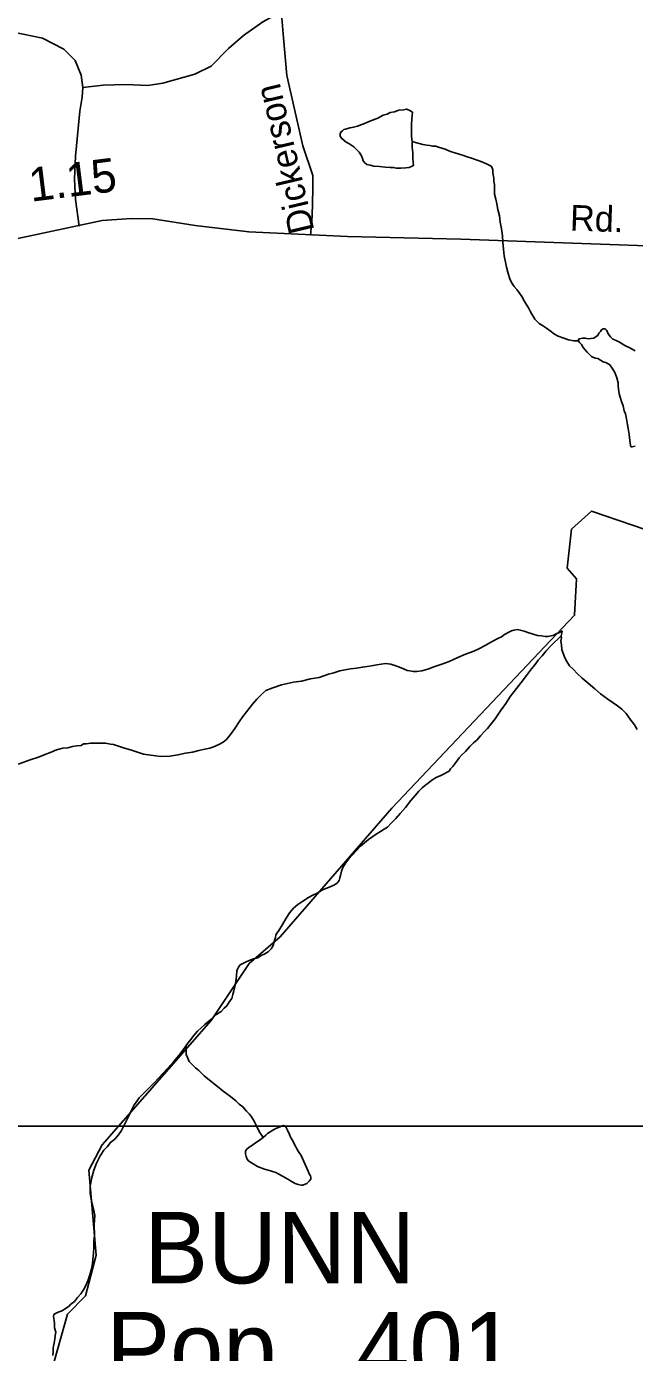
# Model space of a CAD drawing. Extents: x 2126262 to 2293712, y 749403 to 919119.
# Drawn here: x 2222000 to 2224251, y 806933 to 811845 of the extents above; entities that cross this region are included whole.
import ezdxf

# ---------------------------------------------------------------- set-up
doc = ezdxf.new("R2010")
doc.units = 0
for name, color, linetype in [('Exist Civil Demographics City Label', 7, 'Continuous'), ('Exist Hydrographic Misc Water Feature', 7, 'Continuous'), ('Exist Road Non-System Type 51', 7, 'Continuous'), ('Exist Road Non-System Type 51 Label', 7, 'Continuous'), ('Exist Road Secondary Mileage Hundredths English Label', 7, 'Continuous'), ('Exist Road Secondary Type 51 Attributed', 7, 'Continuous'), ('Exist Road Secondary Type 51 Label', 7, 'Continuous'), ('Map Preparation Inset Cut Line', 7, 'Continuous')]:
    doc.layers.add(name, color=color, linetype=linetype)

msp = doc.modelspace()

# ---------------------------------------------------------------- linework, layer by layer
at = {"layer": 'Exist Hydrographic Misc Water Feature'}
for points in [[(2223427.5, 811418.7), (2223425.3, 811436.7), (2223425.1, 811458.7), (2223425.1, 811480.7), (2223426.9, 811502.6), (2223428.5, 811526.7), (2223422.6, 811530.6), (2223416.6, 811534.5), (2223406.6, 811538.5), (2223396.6, 811536.4), (2223378.5, 811534.2), (2223362.5, 811528.1), (2223346.5, 811526), (2223334.8, 811519.9), (2223320.9, 811515.8), (2223300.8, 811505.6), (2223271.1, 811493.4), (2223257.1, 811487.3), (2223241.1, 811481.2), (2223225.1, 811475.1), (2223215.1, 811472.9), (2223205, 811470.9), (2223197, 811468.8), (2223189.2, 811466.7), (2223181.2, 811464.7), (2223175.3, 811462.6), (2223169.4, 811458.6), (2223165.3, 811454.6), (2223161.4, 811448.6), (2223161.4, 811438.6), (2223165.5, 811430.5), (2223175.5, 811422.7), (2223183.5, 811416.7), (2223193.6, 811410.8), (2223211.8, 811398.9), (2223215.9, 811395), (2223231.9, 811379.1), (2223240.1, 811365.2), (2223244, 811355.2), (2223246, 811347.2), (2223252.4, 811339.3), (2223260.4, 811333.4), (2223272.3, 811331.5), (2223286.2, 811327.6), (2223306.3, 811325.7), (2223328.3, 811323.9), (2223346.3, 811322), (2223358.2, 811322.1), (2223368.3, 811320.2), (2223386.3, 811320.4), (2223404.3, 811320.6), (2223416.2, 811322.6), (2223428.3, 811326.7), (2223432.2, 811330.7), (2223432, 811340.7), (2223430, 811356.7), (2223429.8, 811376.7), (2223427.5, 811396.7), (2223427.5, 811414.7), (2223427.5, 811418.7)], [(2223427.5, 811418.7), (2223439.6, 811414.8), (2223453.6, 811410.9), (2223467.5, 811407), (2223481.7, 811405.1), (2223493.5, 811403.2), (2223503.6, 811401.3), (2223515.5, 811401.4), (2223525.5, 811397.5), (2223537.6, 811393.6), (2223549.5, 811389.7), (2223563.9, 811383.8), (2223573.7, 811379.9), (2223581.7, 811378), (2223601.8, 811372.1), (2223617.8, 811366.2), (2223631.7, 811362.3), (2223647.7, 811356.5), (2223676, 811346.8), (2223692, 811340.9), (2223708, 811333), (2223720.1, 811327.1), (2223724, 811321.1), (2223726.3, 811313.2), (2223726.3, 811303.2), (2223728.3, 811295.2), (2223730.6, 811283.2), (2223730.6, 811271.2), (2223732.6, 811259.2), (2223732.8, 811247.2), (2223732.8, 811235.2), (2223733, 811223.2), (2223737.1, 811205.3), (2223741.2, 811187.4), (2223745.3, 811167.3), (2223751.5, 811143.4), (2223753.8, 811119.5), (2223758.1, 811095.5), (2223762.4, 811069.5), (2223764.2, 811045.5), (2223766.5, 811019.6), (2223768.7, 810995.6), (2223773, 810971.7), (2223777.1, 810953.7), (2223783.3, 810929.8), (2223789.6, 810909.8), (2223795.6, 810895.8), (2223805.8, 810882), (2223815.9, 810870.1), (2223825.7, 810856.2), (2223834.1, 810844.2), (2223842.1, 810828.3), (2223850.3, 810816.3), (2223858.3, 810802.4), (2223864.5, 810790.5), (2223870.6, 810778.6), (2223876.6, 810768.6), (2223882.5, 810760.6), (2223888.9, 810754.7), (2223898.7, 810744.8), (2223910.8, 810736.9), (2223924.8, 810727), (2223939.1, 810717.1), (2223955.1, 810705.2), (2223969.1, 810697.4), (2223989.4, 810689.6), (2224007.2, 810683.7), (2224027.3, 810679.9), (2224043.3, 810680)], [(2224253.5, 810643.7), (2224231.3, 810655.5), (2224223.3, 810659.4), (2224215.3, 810663.4), (2224205.3, 810669.3), (2224195.2, 810675.2), (2224183.3, 810681.1), (2224171, 810687), (2224163, 810694.9), (2224157.1, 810700.9), (2224153, 810708.8), (2224148.9, 810718.8), (2224144.8, 810722.8), (2224140.9, 810724.7), (2224134.7, 810724.7), (2224128.8, 810720.7), (2224125.1, 810714.6), (2224119, 810708.6), (2224115.1, 810700.5), (2224109.1, 810696.5), (2224101.1, 810690.4), (2224089, 810688.3), (2224079.4, 810688.2), (2224069.1, 810690.2), (2224059.1, 810690.1), (2224047.4, 810688), (2224043.3, 810686), (2224043.3, 810680)], [(2224043.3, 810680), (2224047.4, 810674), (2224055.4, 810666.1), (2224061.5, 810656.1), (2224067.5, 810648.1), (2224075.5, 810638.2), (2224085.5, 810628.4), (2224091.9, 810622.4), (2224105.8, 810616.5), (2224115.9, 810614.6), (2224125.7, 810608.7), (2224135.8, 810602.7), (2224147.9, 810598.9), (2224160, 810591), (2224168, 810579), (2224178, 810563.1), (2224182.3, 810553.1), (2224186.2, 810543.2), (2224190.5, 810525.2), (2224190.5, 810515.2), (2224192.6, 810501.2), (2224194.8, 810483.3), (2224199.1, 810467.3), (2224203, 810455.3), (2224209, 810439.4), (2224213.3, 810421.5), (2224217.4, 810409.5), (2224221.5, 810391.5), (2224225.8, 810369.5), (2224227.8, 810355.6), (2224232.1, 810333.6), (2224234.4, 810311.6), (2224236.2, 810293.7), (2224238.3, 810287.7), (2224242.4, 810287.7), (2224254.3, 810289.9)], [(2222031.8, 806817.3), (2222102.5, 806899), (2222151.5, 807075.1), (2222217.5, 807142.6), (2222257.5, 807292.7), (2222230.7, 807608.2), (2222279.7, 807702.3), (2222683.6, 808163), (2222823.7, 808373.4), (2222939.5, 808472.7), (2223352.5, 808949.6), (2224029.6, 809663.8), (2224036.6, 809798.2), (2224002.5, 809838.2), (2224018.5, 809982.3), (2224092.6, 810049.6), (2225053.6, 809721.4)], [(2222012.5, 809128), (2222044.4, 809138.2), (2222064.5, 809146.4), (2222090.4, 809156.6), (2222110.3, 809164.7), (2222134.3, 809171), (2222152.3, 809173.1), (2222170.3, 809177.2), (2222185.9, 809179.4), (2222202.1, 809181.5), (2222210.1, 809187.6), (2222222, 809187.7), (2222236, 809189.8), (2222254, 809190), (2222274.1, 809190.1), (2222291.9, 809190.3), (2222310, 809186.4), (2222322.1, 809184.5), (2222340.1, 809178.6), (2222362.1, 809170.8), (2222384.2, 809165), (2222406.4, 809157.2), (2222432.2, 809149.4), (2222460.3, 809145.6), (2222496.4, 809139.9), (2222530.2, 809142.2), (2222560.4, 809146.4), (2222588.2, 809152.7), (2222614.3, 809156.9), (2222638.1, 809163.1), (2222660, 809167.3), (2222678.1, 809171.4), (2222696.1, 809177.6), (2222713.7, 809185.7), (2222727.7, 809193.8), (2222739.8, 809203.9), (2222755.6, 809222), (2222771.4, 809244.1), (2222787.3, 809268.3), (2222801.1, 809288.4), (2222818.7, 809312.5), (2222836.6, 809334.6), (2222852.6, 809352.8), (2222872.2, 809372.9), (2222886.2, 809385), (2222912, 809395.2), (2222944, 809405.5), (2222988.1, 809415.8), (2223017.8, 809420.1), (2223051.9, 809428.3), (2223083.8, 809432.6), (2223117.5, 809444.9), (2223137.6, 809451), (2223159.5, 809457.2), (2223179.6, 809461.4), (2223199.5, 809465.5), (2223221.2, 809467.7), (2223243.4, 809471.9), (2223261.2, 809474), (2223277.2, 809476.2), (2223297.3, 809480.3), (2223313.3, 809482.5), (2223329.3, 809484.6), (2223349.2, 809482.8), (2223367.2, 809476.9), (2223381.4, 809471), (2223395.3, 809465.1), (2223409.3, 809459.3), (2223419.5, 809457.4), (2223431.6, 809455.5), (2223445.6, 809455.5), (2223463.2, 809457.7), (2223485.3, 809463.9), (2223511.4, 809474.1), (2223537.2, 809482.3), (2223565.1, 809492.5), (2223597.1, 809506.8), (2223624.8, 809519), (2223656.8, 809531.2), (2223674.6, 809539.4), (2223698.6, 809551.6), (2223712.5, 809559.7), (2223726.3, 809567.8), (2223742.3, 809575.9), (2223758.3, 809584), (2223770.4, 809592.2), (2223788, 809602.3), (2223796, 809606.3), (2223804, 809608.4), (2223817.9, 809610.5), (2223828, 809608.6), (2223842.1, 809604.7), (2223860, 809598.9), (2223872.1, 809594.9), (2223884, 809591.1), (2223892.4, 809589.1), (2223906.3, 809587.3), (2223920.3, 809585.4), (2223930.3, 809585.5), (2223942.2, 809587.5)], [(2223792.1, 809364.4), (2223813.8, 809392.6), (2223831.5, 809414.7), (2223851.4, 809440.8), (2223869.2, 809465), (2223882.9, 809481.1), (2223895, 809497.2), (2223908.8, 809513.3), (2223924.6, 809531.4), (2223942.6, 809551.6), (2223980.1, 809587.9)], [(2223942.2, 809587.5), (2223952, 809589.7), (2223964.1, 809595.7), (2223974, 809599.8), (2223984, 809605.9)], [(2224260.8, 809240.3), (2224250.8, 809258.1), (2224234.6, 809280), (2224220.2, 809299.9), (2224204.3, 809315.8), (2224188.3, 809327.7), (2224172.1, 809339.5), (2224152, 809353.3), (2224125.7, 809373.1), (2224103.8, 809390.9), (2224079.6, 809412.7), (2224057.2, 809430.5), (2224039.2, 809448.4), (2224025, 809462.3), (2224011.1, 809476.2), (2224001, 809492.1), (2223992.8, 809505.9), (2223988.7, 809519.9), (2223982.6, 809535.9), (2223980.5, 809553.8), (2223978.3, 809567.8), (2223980.3, 809579.8), (2223980.1, 809587.9)], [(2223984, 809605.9), (2223982, 809597.9), (2223980.1, 809587.9)], [(2222597.1, 808079.1), (2222606.7, 808091.2), (2222618.8, 808107.3), (2222632.5, 808123.4), (2222646.5, 808135.5), (2222660.2, 808147.6), (2222682.4, 808165.8), (2222704.1, 808186), (2222720.1, 808196.1), (2222731.8, 808208.2), (2222741.8, 808216.3), (2222751.5, 808232.4), (2222759.5, 808244.4), (2222763.6, 808258.5), (2222767.2, 808272.5), (2222771.4, 808288.5), (2222775, 808306.5), (2222776.7, 808328.5), (2222778.7, 808346.5), (2222780.6, 808352.6), (2222784.5, 808360.6), (2222790.4, 808368.6), (2222810.5, 808378.8), (2222824.3, 808384.9), (2222840.2, 808391), (2222856.2, 808395.1), (2222868.3, 808403.3), (2222882.1, 808409.3), (2222894, 808417.4), (2222906.1, 808427.5), (2222911.8, 808437.6), (2222913.9, 808443.6), (2222917.8, 808459.6), (2222921.4, 808469.6), (2222923.5, 808479.7), (2222927.6, 808487.7), (2222933.5, 808495.8), (2222947.3, 808517.8), (2222961, 808541.9), (2222974.8, 808562.1), (2222988.7, 808578.1), (2223004.5, 808592.3), (2223022.5, 808604.4), (2223044.3, 808618.6), (2223060.3, 808626.7), (2223076.3, 808634.8), (2223095.9, 808647), (2223124, 808657.2), (2223138, 808663.3), (2223150.1, 808671.4), (2223157.9, 808681.5), (2223159.7, 808691.5), (2223161.8, 808699.5), (2223165.5, 808715.5), (2223171.6, 808729.6), (2223181.2, 808745.7), (2223193.3, 808761.8), (2223207.1, 808775.9), (2223222.9, 808794), (2223236.8, 808808.1), (2223250.8, 808820.2), (2223266.6, 808832.4), (2223282.5, 808844.4), (2223294.2, 808852.5), (2223310.2, 808862.6), (2223324.4, 808870.7), (2223336.1, 808878.9), (2223350, 808892.9), (2223367.8, 808911.1), (2223383.8, 808929.3), (2223403.5, 808951.4), (2223423.2, 808977.5), (2223439.2, 808995.6), (2223452.9, 809011.8), (2223465, 809023.9), (2223478.8, 809036), (2223486.8, 809042), (2223500.7, 809052.2), (2223516.5, 809062.3), (2223534.6, 809070.4), (2223546.4, 809076.5), (2223554.4, 809080.6), (2223564.3, 809086.7), (2223570.2, 809094.7), (2223578.2, 809102.8), (2223590.1, 809118.8), (2223602, 809135), (2223611.9, 809147), (2223625.8, 809159.2), (2223641.6, 809177.2), (2223655.5, 809191.3), (2223667.2, 809201.4), (2223681.4, 809217.6), (2223697, 809233.7), (2223707, 809243.8), (2223720.7, 809261.8), (2223734.7, 809280), (2223754.6, 809310.2), (2223774.3, 809336.3), (2223792.1, 809364.4)], [(2221342.3, 809173.8), (2221352.2, 809173.9), (2221380.3, 809172.1), (2221420.3, 809156.4), (2221456.4, 809146.6), (2221486.5, 809132.8), (2221520.5, 809119.1), (2221554.6, 809113.3), (2221620.8, 809095.7), (2221674.7, 809092.2), (2221734.8, 809092.5), (2221784.8, 809088.7), (2221830.8, 809088.9), (2221864.8, 809091.1), (2221926.7, 809103.5), (2221972.7, 809113.8), (2222012.5, 809128)], [(2222096.5, 806921.5), (2222098.6, 806935.5), (2222098.2, 806941.5), (2222098.2, 806951.5), (2222100.2, 806961.5), (2222103.9, 806981.6), (2222106, 806995.5), (2222107.8, 807007.5), (2222103.7, 807023.5), (2222103.5, 807039.5), (2222101.4, 807051.5), (2222099.2, 807065.5), (2222101.2, 807073.5), (2222107.2, 807077.6), (2222117.2, 807081.6), (2222127.3, 807085.7), (2222135.3, 807089.8), (2222147, 807097.9), (2222157, 807103.9), (2222163, 807110), (2222176.7, 807122.1), (2222188.8, 807136.2), (2222200.5, 807150.3), (2222210.5, 807164.3), (2222218.3, 807178.4), (2222226.3, 807198.4), (2222233.9, 807220.5), (2222239.6, 807242.6), (2222243.8, 807262.6), (2222245.6, 807276.6), (2222247.2, 807300.6), (2222249.3, 807320.6), (2222249.1, 807344.5), (2222250.7, 807366.6), (2222250.5, 807406.6), (2222252.2, 807440.6), (2222248.1, 807464.6), (2222239.9, 807494.4), (2222235.5, 807522.4), (2222235.3, 807548.4), (2222241.1, 807580.5), (2222248.7, 807608.5), (2222258.7, 807634.5), (2222272.5, 807660.7), (2222286.2, 807682.7), (2222298.3, 807694.9), (2222310, 807710.9), (2222326, 807723.1), (2222339.7, 807739.2), (2222351.8, 807755.3), (2222363.5, 807779.4), (2222373.3, 807799.5), (2222385, 807823.5), (2222398.8, 807849.6), (2222406.8, 807861.7), (2222416.6, 807875.7), (2222430.6, 807889.9), (2222458.2, 807918.1), (2222472.2, 807932.2), (2222503.8, 807966.4), (2222521.8, 807984.6), (2222543.5, 808008.8), (2222563.2, 808032.9), (2222583.1, 808059), (2222591, 808070.5), (2222597.1, 808079.1)], [(2222875.7, 807729.6), (2222865.5, 807743.4), (2222861.6, 807751.4), (2222857.5, 807759.4), (2222851.3, 807771.3), (2222847.2, 807779.3), (2222843.3, 807787.3), (2222839, 807795.2), (2222833.1, 807805.2), (2222825.1, 807815.1), (2222814.8, 807827), (2222800.7, 807842.9), (2222786.7, 807852.8), (2222774.4, 807864.7), (2222754.5, 807880.5), (2222728.3, 807900.2), (2222706.3, 807918.1), (2222684, 807936), (2222657.8, 807957.7), (2222637.9, 807977.5), (2222625.8, 807987.4), (2222613.5, 807999.3), (2222601.6, 808011.2), (2222595.2, 808025.1), (2222591.3, 808037.1), (2222591.3, 808049.2), (2222591.1, 808061.2), (2222591, 808070.5), (2222597.1, 808079.1)], [(2222875.7, 807729.6), (2222885.6, 807737.6), (2222891.5, 807743.7), (2222901.6, 807749.8), (2222911.6, 807755.8), (2222923.3, 807761.9), (2222933.3, 807766), (2222941.3, 807770.1), (2222951.2, 807774.1), (2222957.3, 807772.2), (2222961.2, 807766.2), (2222965.5, 807756.2), (2222973.5, 807740.3), (2222977.4, 807730.4), (2222985.8, 807716.5), (2222989.7, 807708.5), (2223005.9, 807678.6), (2223016.2, 807662.7), (2223026.2, 807640.8), (2223042.4, 807605), (2223046.7, 807595), (2223050.8, 807587), (2223052.7, 807581.1), (2223052.7, 807575.1), (2223046.9, 807567), (2223037.1, 807558.9), (2223022.9, 807552.8), (2223017, 807552.8), (2223005.1, 807554.7), (2222995.1, 807558.6), (2222983, 807564.5), (2222966.8, 807574.3), (2222958.8, 807580.3), (2222936.8, 807592), (2222922.7, 807600), (2222906.7, 807603.8), (2222894.8, 807607.7), (2222880.4, 807611.6), (2222854.6, 807621.4), (2222838.6, 807631.3), (2222826.5, 807639.2), (2222822.2, 807643.2), (2222816.3, 807649), (2222812.4, 807659), (2222810.3, 807669.1), (2222810.1, 807679), (2222814, 807685.1), (2222824, 807693.1), (2222835.9, 807701.2), (2222843.7, 807707.3), (2222853.8, 807713.4), (2222865.7, 807721.4), (2222875.7, 807729.6)]]:
    msp.add_lwpolyline(points, dxfattribs=at)
at = {"layer": 'Exist Road Non-System Type 51'}
for points in [[(2222208, 811619.1), (2222283.4, 811627.4), (2222367.1, 811630.2), (2222449.4, 811626), (2222503.8, 811634.4), (2222623.2, 811668.6), (2222683.2, 811698), (2222747.3, 811763.6), (2222803.2, 811811.1), (2222875.2, 811862), (2222962.4, 811909.5)], [(2222962.4, 811909.5), (2222944.6, 811877), (2222951.6, 811803), (2222964.2, 811663.3), (2223022.8, 811402.9), (2223060.5, 811292.5), (2223060.5, 811242.2), (2223057.6, 811142.1), (2223051.7, 811070.4)], [(2222208, 811619.1), (2222201.9, 811664.4), (2222179.6, 811718.8), (2222137.7, 811760.7), (2222058.2, 811801.2), (2221950.7, 811823.6), (2221878.1, 811844.5), (2221794.4, 811855.7)], [(2222194.2, 811104.6), (2222180.8, 811203.6), (2222176.6, 811279), (2222180.8, 811364.2), (2222196.8, 811531.1), (2222205.2, 811582.7), (2222208, 811619.1)]]:
    msp.add_lwpolyline(points, dxfattribs=at)
at = {"layer": 'Exist Road Secondary Type 51 Attributed'}
msp.add_lwpolyline([(2218475.7, 810393.1), (2219107.5, 810586.5), (2219402.6, 810669.6), (2219593.8, 810717.1), (2219780.1, 810754.1), (2219948.9, 810770.8), (2220676.7, 810820.4), (2221289.3, 810915.4), (2222279.4, 811125.6), (2222388.2, 811134), (2222467.7, 811132.6), (2222624, 811107.4), (2222822.9, 811084.4), (2223188.5, 811066.2), (2223607.8, 811057.1), (2224435.3, 811027.8)], dxfattribs=at)
at = {"layer": 'Map Preparation Inset Cut Line'}
msp.add_lwpolyline([(2224442, 807770.9), (2205436.6, 807770.9), (2205436.6, 794867.7), (2224442, 794867.7)], close=True, dxfattribs=at)

# ---------------------------------------------------------------- texts
at = {"layer": 'Exist Civil Demographics City Label'}
for s, p in [('BUNN', (2222435.2, 807188.7)), ('Pop.  401', (2222294.9, 806817.8))]:
    msp.add_text(s, height=265, dxfattribs=at).set_placement(p)
at = {"layer": 'Exist Road Non-System Type 51 Label'}
msp.add_text('Dickerson', height=95, rotation=103.2798, dxfattribs=at).set_placement((2223066.2, 811089.8))
at = {"layer": 'Exist Road Secondary Mileage Hundredths English Label'}
msp.add_text('1.15', height=125, rotation=7.0948, dxfattribs=at).set_placement((2222016.2, 811195.3))
at = {"layer": 'Exist Road Secondary Type 51 Label'}
msp.add_text('Rd.', height=95, rotation=357.9997, dxfattribs=at).set_placement((2224011.1, 811089.2))

doc.saveas('drawing.dxf')
